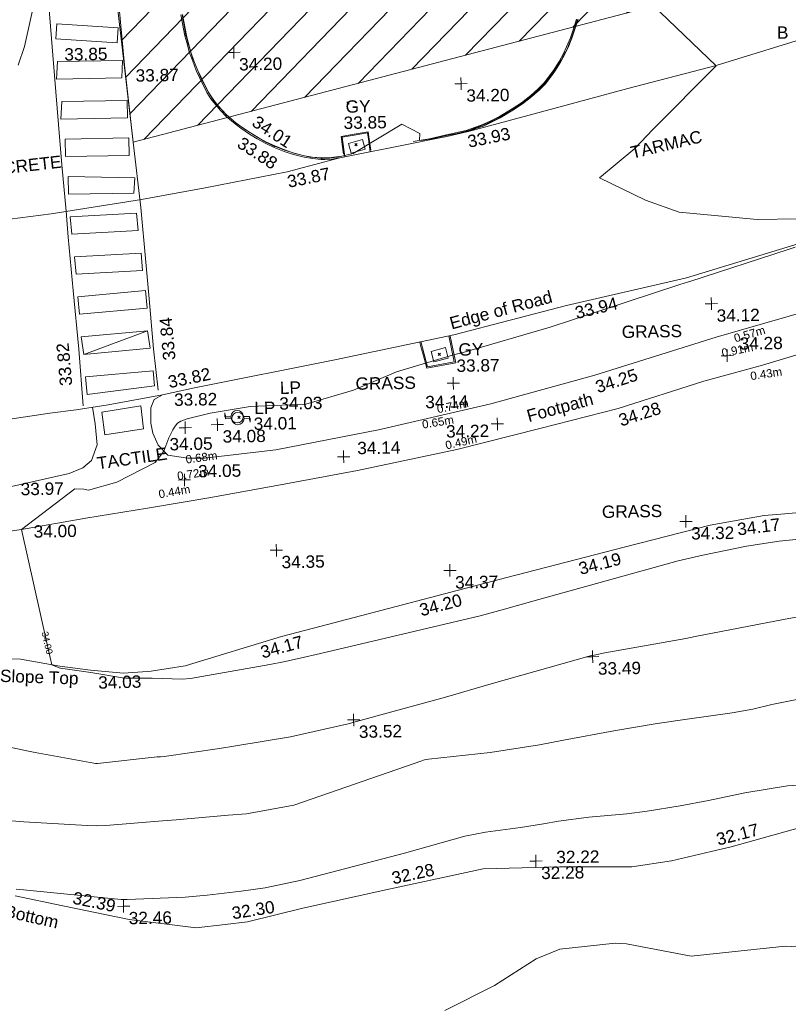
# Model space of a CAD drawing. Header units: millimetres. Extents: x -290717 to 520720, y -103372 to 287762.
# Tile 343 of 375: x 280886 to 304249, y 182816 to 212750. Entities that reach past the tile are written whole.
import ezdxf

# ---------------------------------------------------------------- set-up
doc = ezdxf.new("R2010")
doc.units = ezdxf.units.MM
for name, pattern in [('IMPORT-HIDDEN2 _3_', [4762.5, 3175, -1587.5]), ('IMPORT-UG_ELEC_LV_QLB2 _2_', [2700, 1500, -300.0000000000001, 0, -250, 150, -300.0000000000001, 0, -200]), ('IMPORT-UG_ELEC_QLB2 _2_', [2500, 1500, -300.0000000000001, 0, -50, 150, -300.0000000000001, 0, -200]), ('IMPORT-UG_ELEC_STREET LIGHTING_QLB2 _2_', [2700, 1500, -300.0000000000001, 0, -250, 150, -300.0000000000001, 0, -200])]:
    doc.linetypes.add(name, pattern=pattern)
for name, color, linetype, lineweight in [('00_TOPO_DRIVE_WAY', 7, 'Continuous', 9), ('00_TOPO_PEDASTRIAN', 7, 'Continuous', 9), ('00_TOPO_ROAD_EDGE', 7, 'Continuous', 9), ('00_TOPO_SURFACE', 7, 'Continuous', 9), ('00_TOPO_SURVEY_TEXT', 7, 'Continuous', 9), ('GEN-TEXT', 7, 'Continuous', 9)]:
    doc.layers.add(name, color=color, linetype=linetype, lineweight=lineweight)
for name, color, linetype, lineweight, true_color in [('00_TOPO_FOOTPATH', 7, 'Continuous', 9, 0xa50000), ('00_TOPO_FURN_BOLLARD', 7, 'Continuous', 9, 0x666666), ('00_TOPO_FURN_LAMP_POST', 7, 'Continuous', 9, 0x666666), ('00_TOPO_KERB_BOTTOM', 1, 'Continuous', 9, 0xff0000), ('00_TOPO_KERB_TOP', 7, 'Continuous', 9, 0xa500a5), ('00_TOPO_LEVEL_SPOT', 7, 'Continuous', 9, 0x666666), ('00_TOPO_ROAD_MARKING_WHITE_CONTINUOUS', 7, 'Continuous', 9, 0x999999), ('00_TOPO_SERV_GULLY', 7, 'Continuous', 9, 0x5252a5), ('00_UAV_SLOPE_BOTTOM', 30, 'Continuous', 9, 0xff7f00), ('00_UAV_SLOPE_TOP', 40, 'Continuous', 9, 0xffbf00), ('01_DTM_CONTOUR_MJR', 7, 'Continuous', 9, 0x7f3f00), ('01_DTM_CONTOUR_MNR', 7, 'Continuous', 9, 0xa5a552), ('01_DTM_CONTOUR_MNR_LABELS', 7, 'Continuous', 9, 0xa5a552), ('12333-PUM-2D-U-0001-C01 - Rev2_REVIT IMPORT_dwg', 7, 'Continuous', 9, 0x767676), ('PUM-CHAMBER EXTENTS', 6, 'IMPORT-HIDDEN2 _3_', 9, 0xff00ff), ('PUM-ELECTRIC-LV-QLB2', 1, 'IMPORT-UG_ELEC_LV_QLB2 _2_', 9, 0xff0000), ('PUM-ELECTRIC-QLB2', 1, 'IMPORT-UG_ELEC_QLB2 _2_', 9, 0xff0000), ('PUM-UNABLE TO SURVEY', 190, 'Continuous', 9, 0x7f00ff)]:
    doc.layers.add(name, color=color, linetype=linetype, lineweight=lineweight, true_color=true_color)
doc.styles.add('Arial_1', font='arial.ttf', dxfattribs={"height": 250})
doc.styles.add('Swis721 Lt BT_1', font='swissl.ttf', dxfattribs={"height": 200})
doc.styles.add('Swis721 Lt BT_2', font='swissl.ttf', dxfattribs={"height": 375})

# ---------------------------------------------------------------- blocks, each defined once
blk = doc.blocks.new('12333-PUM-2D-U-0001-C01 - Rev2_REVIT IMPORT_dwg_MSL_Lamp_Post_SYM-2077199-Site Location Plan Existing')
at = {"layer": '00_TOPO_FURN_LAMP_POST', "color": 254, "true_color": 0xcccccc, "flags": 128}
for points in [[(-500.1060478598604, 0), (-1000.212095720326, 0), (-1000.212095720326, 316.7338303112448)], [(500.1060478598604, 0), (1000.21209571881, 0), (1000.21209571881, -316.7338303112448)]]:
    blk.add_lwpolyline(points, dxfattribs=at)
at = {"layer": '00_TOPO_FURN_LAMP_POST', "color": 254, "true_color": 0xcccccc}
blk.add_circle((0, 0), 500.1060478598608, dxfattribs=at)
blk = doc.blocks.new('12333-PUM-2D-U-0001-C01 - Rev2_REVIT IMPORT_dwg_MM-2077200-Site Location Plan Existing')
at = {"layer": '00_TOPO_LEVEL_SPOT', "color": 254, "true_color": 0xcccccc, "flags": 128}
for points in [[(0, -500.0000000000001), (0, 0), (-500.0000000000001, 0)], [(500.0000000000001, 0), (0, 0), (0, 500.0000000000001)]]:
    blk.add_lwpolyline(points, dxfattribs=at)
blk = doc.blocks.new('12333-PUM-2D-U-0001-C01 - Rev2_REVIT IMPORT_dwg_MGS62954_T2_Galway_ITM_3d_Rev1-2077680-Site Location Plan Existing')
at = {"layer": '00_TOPO_DRIVE_WAY', "color": 254, "true_color": 0xcccccc, "flags": 128}
blk.add_lwpolyline([(534186444.445821, 725761858.4987576), (534186652.1511036, 725762418.2491615), (534186888.5262551, 725763418.2892377), (534187116.6600798, 725764447.4201819), (534187125.9503548, 725766131.565474), (534186876.5301303, 725767650.666956), (534186545.4167679, 725769565.8924016), (534186082.1845883, 725772251.5999451), (534185653.1840692, 725774549.9895473), (534185282.300045, 725776699.5052701)], dxfattribs=at)
at = {"layer": '00_TOPO_FOOTPATH', "color": 254, "true_color": 0xcccccc, "flags": 128}
for points in [[(534191896.1515672, 725749811.9889091), (534194074.9747761, 725750026.4871801), (534197202.2344206, 725750581.253178), (534200628.2378455, 725751311.5446146), (534203810.4103373, 725752128.3215199), (534207517.1820638, 725753213.9290056), (534210484.861872, 725754022.507218), (534212918.1735869, 725754673.6225027), (534214367.6942673, 725755049.6684421), (534215455.3351866, 725755286.6900185), (534215785.0618739, 725755305.9119372), (534217862.2979997, 725755398.2484726), (534220366.8012146, 725755511.291143), (534221141.0096091, 725755543.8833808), (534221827.568573, 725755642.4118743), (534222934.2514715, 725755788.4391003), (534223420.8939417, 725755890.2682548)], [(534192014.5880041, 725748606.8689841), (534194197.0285428, 725748963.0704368), (534196544.3091039, 725749351.5456079), (534199578.3053129, 725749946.2479234), (534202111.6779373, 725750540.4933223), (534204497.2520336, 725751104.0831974), (534207120.1071029, 725751886.0465608), (534208910.7236212, 725752339.7435774), (534210030.8431095, 725752655.7515596)], [(534190657.3303712, 725751762.2158121), (534190399.7991828, 725751622.3220372), (534190294.0729005, 725751371.4393592), (534190282.7396736, 725750907.5023046), (534190344.1784385, 725750602.1795998), (534190494.0184951, 725750235.9187543), (534190787.4187083, 725749923.6105062), (534191394.8364246, 725749817.1738393), (534191896.1515672, 725749811.9889091)], [(534164144.4365802, 725746527.8474932), (534167040.4697545, 725746894.4014823), (534169792.4260164, 725747165.1564602), (534171494.174925, 725747343.7266229), (534174354.4436921, 725747548.8127059), (534176938.7963504, 725747907.5918044), (534179324.1509318, 725748261.9006261), (534181804.4618084, 725748622.6606802), (534183834.8745673, 725748772.0957778), (534185923.8216345, 725749037.6550983), (534187773.712594, 725749418.4433537), (534188193.9032713, 725749584.0419359), (534188461.3914718, 725749804.5409691), (534188642.4989618, 725750277.5373322), (534188597.5005344, 725750914.876476), (534188519.8629113, 725751420.9804193)], [(534164509.0205477, 725745150.8724793), (534166671.9091029, 725745383.0732875), (534168780.3544366, 725745617.5617392), (534171054.0315127, 725745987.7246356), (534173659.720612, 725746206.3868858), (534175903.8263548, 725746497.6587784), (534178273.1584441, 725746767.0427845), (534180787.5553364, 725747034.3695933), (534183514.3403733, 725747380.7397369), (534186295.4126486, 725747743.9368986), (534188261.2540423, 725748055.3398908), (534190135.9093207, 725748318.0722835), (534191285.0937479, 725748494.1710007), (534192014.5880041, 725748606.8689841)]]:
    blk.add_lwpolyline(points, dxfattribs=at)
at = {"layer": '00_TOPO_KERB_BOTTOM', "color": 254, "true_color": 0xcccccc, "flags": 128}
for points in [[(534198423.838057, 725759280.5467938), (534198913.0838558, 725759364.6699824), (534199432.8480664, 725759461.8785756), (534200042.4643366, 725759589.0611011), (534200323.3103663, 725759684.6185296), (534200556.600749, 725759759.8108858), (534200784.8641978, 725759860.9159902), (534201067.7304179, 725760001.0711366), (534201455.5915152, 725760223.1447378), (534201754.1421902, 725760409.6231666), (534202036.2217413, 725760629.8820759), (534202272.5185996, 725760831.2479683), (534202459.9459739, 725761011.7523863), (534202644.6138973, 725761248.1189296), (534202750.1285449, 725761388.584025), (534202931.0895278, 725761659.8431016), (534203066.018254, 725761899.1372107), (534203166.2595064, 725762102.7180538), (534203286.203872, 725762378.8078691), (534203376.9275437, 725762620.5383567), (534203484.943598, 725762949.5517277)], [(534191420.8975773, 725763300.2325867), (534191529.2590874, 725762663.36013), (534191581.4072309, 725762455.4275994), (534191657.9370446, 725762145.2006501), (534191750.9375534, 725761884.332794), (534191855.7838302, 725761604.8032547), (534191961.5182404, 725761364.8747144), (534192167.7401801, 725760928.0232297), (534192285.5652242, 725760733.7928197), (534192419.4536679, 725760555.6158813), (534192571.772488, 725760373.0800824), (534192742.6622174, 725760189.7827166), (534193004.7615893, 725759955.480953), (534193181.1134713, 725759821.3157871), (534193443.075635, 725759638.9503223), (534193674.8372585, 725759492.9593816), (534193929.5513638, 725759340.5042956), (534194180.9092076, 725759222.1557338), (534194484.4197722, 725759094.6372876), (534194763.65754, 725758993.5229328), (534195086.1406022, 725758907.7049935), (534195337.3357547, 725758860.8488493), (534195604.3102188, 725758828.4802396), (534195716.9793232, 725758829.2504544), (534195927.3487021, 725758837.704138), (534196164.9845306, 725758864.7856234), (534196166.6297413, 725758866.2996489)], [(534196324.8945643, 725758895.3447089), (534196277.1997581, 725759276.4064497), (534196249.6391175, 725759496.6045521), (534196624.0145626, 725759553.8801892), (534197027.9257643, 725759615.674497), (534197054.4357681, 725759418.2508036), (534197102.20073, 725759037.9974086)], [(534198538.2989627, 725753238.7685391), (534198730, 725752470), (534199540.0000001, 725752610), (534199391.0948672, 725753404.3561585)]]:
    blk.add_lwpolyline(points, dxfattribs=at)
at = {"layer": '00_TOPO_KERB_TOP', "color": 254, "true_color": 0xcccccc, "flags": 128}
for points in [[(534198412.9444401, 725759325.1252425), (534198711.4020142, 725759371.3104854), (534198907.6378734, 725759401.6405689), (534199422.7507908, 725759512.9019442), (534200030.3611856, 725759633.3403934), (534200308.9023491, 725759728.1135948), (534200540.2500575, 725759802.6798033), (534200765.4065302, 725759902.4087296), (534201046.1571506, 725760041.5156342), (534201432.0636374, 725760262.4701045), (534201727.8348338, 725760447.2124366), (534202007.2504173, 725760665.3912143), (534202241.7397797, 725760865.2168068), (534202425.8327379, 725761042.5099713), (534202608.2413307, 725761275.9846741), (534202712.7251055, 725761415.0774326), (534202892.0221109, 725761683.84222), (534203025.4788405, 725761920.5257647), (534203124.6715952, 725762121.9772044), (534203243.716641, 725762395.9969519), (534203333.694595, 725762635.7404968), (534203440.9661231, 725762962.486065)], [(534191466.0279318, 725763308.1432059), (534191574.1310087, 725762672.7896382), (534191621.6828517, 725762465.2404635), (534191701.8688802, 725762158.4138387), (534191789.7813705, 725761898.8252097), (534191898.2306423, 725761622.1007631), (534192003.2054241, 725761383.8959426), (534192208.1532148, 725760949.7435588), (534192323.5597795, 725760759.4999268), (534192450.1174563, 725760579.541265), (534192602.514162, 725760400.3324355), (534192772.4714975, 725760220.0691453), (534193033.9460509, 725759990.848004), (534193208.0851241, 725759858.366301), (534193468.3880178, 725759677.15594), (534193698.8159063, 725759532.0051439), (534193951.1286243, 725759380.9873703), (534194199.5499949, 725759264.0214087), (534194501.1039069, 725759137.3250401), (534194777.3749619, 725759037.284957), (534195096.2472662, 725758952.4278985), (534195344.3009788, 725758906.1577362), (534195606.9215509, 725758874.3170025), (534195715.9025692, 725758875.0620052), (534195923.830166, 725758883.4175661), (534196144.9522049, 725758908.6171046), (534196149.8177065, 725758912.0894824)], [(534196289.9602055, 725758978.6495681), (534196253.0700895, 725759273.3863096), (534196222.5706456, 725759517.0642354), (534196620.3369551, 725759577.9184371), (534197048.7311481, 725759643.4583936), (534197078.5511796, 725759421.3844621), (534197120.9760821, 725759083.6428925)], [(534198505.1478211, 725753211.4235579), (534198544.7857411, 725753052.4657019), (534198577.1241179, 725752922.7808181), (534198701.0902728, 725752425.6458989), (534199585.3657075, 725752578.4836282), (534199478.5709784, 725753148.1956929), (534199460.8508309, 725753242.7264054), (534199432.7988274, 725753392.3739117)]]:
    blk.add_lwpolyline(points, dxfattribs=at)
at = {"layer": '00_TOPO_PEDASTRIAN', "color": 254, "true_color": 0xcccccc}
for p, q in [((534187603.2, 725762632.8000001), (534187641.3000001, 725763090)), ((534189508.2000001, 725762937.6), (534187641.3000001, 725763090)), ((534189470.1000001, 725762480.4), (534189508.2000001, 725762937.6)), ((534187603.2, 725762632.8000001), (534189470.1000001, 725762480.4)), ((534187603.2, 725761413.6), (534187641.3000001, 725761947)), ((534187641.3000001, 725761947), (534189622.5000001, 725761947)), ((534189584.4, 725761413.6), (534189622.5000001, 725761947)), ((534189584.4, 725761413.6), (534187603.2, 725761413.6)), ((534187717.5000001, 725760194.4000002), (534187755.6, 725760727.8000002)), ((534189736.8, 725760727.8000001), (534187755.6, 725760727.8000002)), ((534189736.8, 725760194.4), (534189736.8, 725760727.8000001)), ((534187717.5000001, 725760194.4000002), (534189736.8, 725760194.4)), ((534187831.8000001, 725759051.4), (534187831.8000001, 725759584.8000001)), ((534189774.9000001, 725759584.8000001), (534187831.8000001, 725759584.8000001)), ((534189774.9000001, 725759051.4), (534189774.9000001, 725759584.8000001)), ((534187831.8000001, 725759051.4), (534189774.9000001, 725759051.4)), ((534187908, 725757908.4000002), (534187908, 725758441.8000002)), ((534189927.3000001, 725758365.6), (534187908, 725758441.8000002)), ((534189889.2000001, 725757908.4), (534189927.3000001, 725758365.6)), ((534187908, 725757908.4000002), (534189889.2000001, 725757908.4)), ((534189965.4000001, 725757298.8000001), (534187946.1, 725757222.6)), ((534187984.2, 725756689.2), (534187946.1, 725757222.6)), ((534190003.5000001, 725756765.4000002), (534189965.4000001, 725757298.8000001)), ((534187984.2, 725756689.2), (534190003.5000001, 725756765.4000002)), ((534188060.4000002, 725756003.4000002), (534190079.7000001, 725756079.6)), ((534188060.4000002, 725756003.4000002), (534188098.5000001, 725755470.0000001)), ((534190079.7000001, 725756079.6), (534190117.8, 725755546.2)), ((534188098.5000001, 725755470.0000001), (534190117.8, 725755546.2)), ((534190194.0000001, 725754936.6000001), (534188136.6000001, 725754784.2)), ((534188174.7000001, 725754250.8000001), (534188136.6000001, 725754784.2)), ((534190232.1000001, 725754403.2000002), (534190194.0000001, 725754936.6000001)), ((534188174.7000001, 725754250.8000001), (534190232.1000001, 725754403.2000002)), ((534190232.1000001, 725753717.4000002), (534188212.8000001, 725753565)), ((534188289.0000001, 725753031.6000001), (534190232.1000001, 725753717.4000002)), ((534190308.3000001, 725753184.0000001), (534190232.1000001, 725753717.4000002)), ((534188289.0000001, 725753031.6000001), (534188212.8000001, 725753565)), ((534188289.0000001, 725753031.6000001), (534190308.3000001, 725753184.0000001)), ((534188327.1000001, 725752345.8000001), (534190384.5000001, 725752498.2000002)), ((534190384.5000001, 725752498.2000002), (534190422.6000001, 725752041)), ((534188327.1000001, 725752345.8000001), (534188365.2000001, 725751812.4)), ((534188365.2000001, 725751812.4), (534190422.6000001, 725752041))]:
    blk.add_line(p, q, dxfattribs=at)
at = {"layer": '00_TOPO_ROAD_EDGE', "color": 254, "true_color": 0xcccccc}
blk.add_line((534196167.8506833, 725758866.5237185), (534198423.838057, 725759280.5467938), dxfattribs=at)
at = {"layer": '00_TOPO_ROAD_EDGE', "color": 254, "true_color": 0xcccccc, "flags": 128}
for points in [[(534200058.4682869, 725759594.5064205), (534202216.6127177, 725760136.5082903), (534204964.763164, 725760820.2352514), (534207658.8254179, 725761472.4972965), (534210764.2913721, 725762369.759192), (534213351.8484424, 725763159.9078046), (534216117.1971327, 725764009.0329679), (534220518.1443942, 725765387.7118095), (534224935.8367488, 725766682.093209), (534229230.6976331, 725768088.2463964), (534234078.1372417, 725769642.6634223), (534235365.1347851, 725770190.3264658), (534236055.3870871, 725770596.3194005)], [(534191631.6817496, 725751954.5120863), (534195911.003292, 725752728.6258034), (534199541.0656969, 725753433.4760364), (534202986.8699144, 725754255.2670306), (534206644.5823807, 725755038.2329633), (534209950.9786226, 725755979.5627897), (534213404.9236439, 725756971.2210383), (534216031.9128385, 725757727.3955913), (534218250.7961537, 725758417.9110725), (534219811.3114724, 725758830.9584845), (534220490.0370484, 725759005.6215549), (534220889.0003503, 725759105.0407083), (534221059.9675788, 725759028.5155308), (534221202.8667423, 725758944.4227592)], [(534196167.8506833, 725758866.5237185), (534194559.817107, 725758473.5016768), (534192068.1872811, 725758033.1245173), (534190123.1336049, 725757712.2622349), (534187364.3388507, 725757316.7042838), (534186108.0202268, 725757182.3259596), (534184443.3544666, 725756988.274653), (534182377.0106223, 725756745.2689824), (534180300.3218277, 725756540.0192256), (534178037.29078, 725756314.46864), (534175977.538245, 725756069.4070386), (534173443.0209219, 725755817.3253205), (534170998.9004253, 725755542.7408775), (534167124.5077069, 725755106.6366783), (534163763.0353362, 725754759.4191539)], [(534191631.6817496, 725751954.5120863), (534190657.3303712, 725751762.2158121), (534189000.9420345, 725751488.3154107), (534188028.3290823, 725751352.1821187), (534187222.4968377, 725751259.6892248), (534185183.8478884, 725750989.7294879), (534183270.6103867, 725750744.8963546), (534181197.0688091, 725750490.5890181), (534179132.8412912, 725750203.8919425), (534176673.58426, 725749955.4347183), (534174731.5919347, 725749765.8630984), (534172565.3185763, 725749522.2702255), (534170743.5765272, 725749392.7139583), (534168814.8992923, 725749153.2945291), (534166553.1981379, 725748928.0910165), (534164240.7172967, 725748666.6289008)]]:
    blk.add_lwpolyline(points, dxfattribs=at)
at = {"layer": '00_TOPO_ROAD_MARKING_WHITE_CONTINUOUS', "color": 254, "true_color": 0xcccccc, "flags": 128}
for points in [[(534187920.0000001, 725782980), (534188270, 725778630), (534188490.0000001, 725775770), (534188950.0000001, 725770770.0000001), (534189260, 725767430.0000002), (534189510, 725763990.0000001), (534189680.0000002, 725761800.0000001), (534189900.0000001, 725759450.0000001), (534190100, 725757460.0000001), (534190220, 725755800.0000001), (534190300.0000001, 725754680.0000002), (534190410.0000001, 725753160.0000001), (534190530.0000001, 725751900.0000001)], [(534188240.0000001, 725751470), (534188140.0000001, 725753190.0000001), (534188000.0000001, 725754980), (534187870, 725756600.0000001), (534187829.671832, 725757392.0293423), (534187720, 725758800.0000001), (534187640, 725760030.0000001), (534187510, 725762020), (534187360, 725764410.0000001), (534187230, 725766060.0000001), (534187070.0000001, 725768310.0000001), (534186820.0000001, 725771160), (534186610, 725773610), (534186360.0000001, 725776850), (534185990, 725782670)]]:
    blk.add_lwpolyline(points, dxfattribs=at)
at = {"layer": '00_TOPO_SERV_GULLY', "color": 254, "true_color": 0xcccccc, "flags": 128}
for points in [[(534196441.3461007, 725759302.4041522), (534196872.820094, 725759414.0501345), (534196949.6141648, 725759117.267002), (534196518.1401715, 725759005.6210196)], [(534198924.5186073, 725752617.0251008), (534199363.4318075, 725752723.088784), (534199286.106133, 725753043.0782297), (534198847.192933, 725752937.0145463)]]:
    blk.add_lwpolyline(points, close=True, dxfattribs=at)
at = {"layer": '00_TOPO_SURFACE', "color": 254, "true_color": 0xcccccc, "flags": 128}
blk.add_lwpolyline([(534190059.0311949, 725750739.0633723), (534188887.516905, 725750578.7318873), (534188807.8234276, 725751259.7940089), (534189997.3098273, 725751432.1039449)], close=True, dxfattribs=at)
at = {"layer": '00_UAV_SLOPE_BOTTOM', "color": 254, "true_color": 0xcccccc, "flags": 128}
blk.add_lwpolyline([(534185918.349, 725736609.4460001), (534187361.9486762, 725736283.4313271), (534189363.3489999, 725735831.4460001), (534191394.349, 725735539.446), (534192285.2054488, 725735625.0725589), (534192965.349, 725735690.4460001), (534194647.349, 725736084.446), (534197186.6392066, 725736589.9976923), (534200152.3489999, 725737180.446), (534202127.8545752, 725737195.674737), (534202487.349, 725737198.4460001), (534204673.3490001, 725737166.4460001), (534205874.3490001, 725737324.446), (534207088.6453442, 725737587.8436145), (534207695.349, 725737719.446), (534211929.5248641, 725738822.3374951)], dxfattribs=at)
at = {"layer": '00_UAV_SLOPE_TOP', "color": 254, "true_color": 0xcccccc, "flags": 128}
blk.add_lwpolyline([(534212943.349, 725748069.446), (534209512.2645454, 725747816.0424213), (534208881.349, 725747769.446), (534207231.3489999, 725747507.446), (534204608.5403197, 725746880.813328), (534201028.349, 725746025.4460001), (534199746.9770346, 725745712.7346547), (534194889.6191815, 725744527.3248359), (534194144.349, 725744345.446), (534191200.3490001, 725743511.4460001), (534190170.349, 725743364.4460001), (534190040.4981395, 725743356.9161869), (534189325.3490001, 725743315.4460001), (534188327.349, 725743429.4460001), (534187388.3489999, 725743564.4460001), (534186196.349, 725743797.446), (534185082.7293757, 725743837.5255471), (534182056.349, 725743946.4460001), (534180090.3072615, 725744066.7291853), (534176041.349, 725744314.4460001), (534175099.1234444, 725744286.081926), (534171490.349, 725744177.4460001), (534170108.3639163, 725744042.2541925), (534165193.349, 725743561.4460001)], dxfattribs=at)
at = {"layer": '01_DTM_CONTOUR_MJR', "color": 254, "true_color": 0xcccccc, "flags": 128}
blk.add_lwpolyline([(534214222.5396766, 725739790.9547341), (534209447.1900756, 725739542.9016454), (534208140.4512098, 725739349.0661184), (534207031.9205956, 725739140.3262931), (534206172.6397085, 725738995.3269573), (534205161.3303359, 725738845.6083047), (534204551.019091, 725738781.1998118), (534203388.6678643, 725738691.6033624), (534202464.1441265, 725738587.5985421), (534202009.2727642, 725738517.3081727), (534201310.5654969, 725738413.899658), (534200246.5119973, 725738296.7816832), (534199616.0572899, 725738185.7990587), (534197766.981818, 725737696.5983473), (534194570.3740056, 725736926.931033), (534193520.7810525, 725736719.8851187), (534192784.2906355, 725736628.8640094), (534191747.1829037, 725736529.1218873), (534191075.7629418, 725736482.7111745), (534189310.5474603, 725736435.929645), (534189128.0882787, 725736443.5942242), (534186171.8223765, 725736791.5930285), (534185947.5066558, 725736815.490899)], dxfattribs=at)
at = {"layer": '01_DTM_CONTOUR_MNR', "color": 254, "true_color": 0xcccccc, "flags": 128}
for points in [[(534210134.3861412, 725744724.0675257), (534209410.350709, 725744603.5083972), (534206719.8244224, 725744130.1755779), (534206430.0000002, 725744079.5923263), (534203960.0152568, 725743680.744003), (534203637.9085675, 725743621.857076), (534203553.1442593, 725743605.4160634), (534200493.3528572, 725742801.1730245), (534199095.8270678, 725742420.0000001), (534198430.0000002, 725742245.3635007), (534196379.2021042, 725741723.3108124), (534196126.5577934, 725741660.4938704), (534194365.2530974, 725741297.4321629), (534192704.1039985, 725741049.9583125), (534192205.7804469, 725740983.2832676), (534190514.9874774, 725740761.0536429), (534190400.2592607, 725740756.2991297), (534190303.0497748, 725740754.6869581), (534188481.3924798, 725740585.5979904), (534188424.4806288, 725740586.1330742), (534188371.4400805, 725740596.8059111), (534186593.4523255, 725740954.6253148), (534186390.5089657, 725741000.3465048), (534184909.7425093, 725741336.118464)], [(534211755.6760102, 725747184.747725), (534209323.8698235, 725746988.1375587), (534208324.3000718, 725746847.0298837), (534206995.3819685, 725746603.7878531), (534206243.5230254, 725746442.2199779), (534201798.4092641, 725745291.6067232), (534200865.4110645, 725745039.7232382), (534200198.3913441, 725744875.343366), (534195324.1133473, 725743817.2870024), (534194702.7416741, 725743677.3273944), (534194197.1541107, 725743575.4632597), (534193771.9049714, 725743504.027215), (534191352.6228006, 725743126.5817449), (534191100.2211626, 725743109.5888214), (534190188.3447341, 725743152.563392), (534189387.6150943, 725743168.1056604), (534189286.894398, 725743181.1041714), (534188332.5515717, 725743353.1976941), (534187408.837661, 725743503.1247548), (534187375.1550089, 725743511.444508), (534187150.0000001, 725743610.0000001), (534187012.4704612, 725744278.2317594), (534186300.0000001, 725747740), (534187939.307967, 725748950.0840101), (534188220.0002941, 725748928.5650449), (534188356.6117325, 725748900.5220723), (534189218.6658988, 725749131.6514702), (534190393.3008261, 725749709.5359602), (534190670.0000001, 725750050.0000001), (534190826.6489363, 725750444.3939971), (534190954.5078577, 725750693.1072512), (534191027.1318596, 725750796.1513358), (534191102.594203, 725750885.5688409), (534191197.0630261, 725750950.3975283), (534191397.8664193, 725751021.4656771), (534192092.5708801, 725751181.3160381), (534193319.98991, 725751355.8557577), (534195004.4711801, 725751401.2348837), (534196466.5325347, 725751802.4457756), (534197776.9901699, 725752329.5592116), (534199523.4977894, 725752823.5437603), (534199816.8603415, 725752891.519336), (534202472.4903691, 725753613.1129615), (534203157.3125392, 725753825.3954775), (534206440.1981946, 725754834.5500871), (534206699.831575, 725754915.5775208), (534206743.9857712, 725754929.0818441), (534209750.1809955, 725755844.1855205), (534209967.3067954, 725755915.9975115)], [(534210052.037119, 725756775.8895273), (534208820.7402562, 725756774.2046549), (534206451.7207201, 725757036.901454), (534205443.8779697, 725757423.4330454), (534204050.0000001, 725758120.0000001), (534205143.8935391, 725758996.1785668), (534205702.4265231, 725759566.1240944), (534207660.0000001, 725761470.0000001), (534205747.9621999, 725763361.895439)], [(534203468.8391609, 725762952.7902098), (534203448.5746607, 725762885.0542988), (534203364.3406594, 725762626.2637366), (534203343.2608696, 725762562.2670808), (534203274.5238096, 725762386.1904762), (534203184.5418912, 725762162.3223909), (534203157.3410054, 725762105.063598), (534203082.9428573, 725761956.9485713), (534203055.4332553, 725761907.2833725), (534202952.5033739, 725761718.5087721), (534202918.4149186, 725761665.7925408), (534202789.493671, 725761471.8083183), (534202738.4033614, 725761398.697479), (534202706.6666668, 725761355.952381), (534202632.9670331, 725761257.0329672), (534202578.75, 725761188.7500001), (534202445.9660108, 725761024.0339894), (534202394.8461539, 725760968.5384616), (534202257.7509654, 725760846.3320465), (534202176.6666666, 725760772.5641026), (534202027.1448798, 725760647.1401606), (534201902.8846154, 725760550.3846155), (534201739.2082616, 725760431.5834769), (534201610.2146986, 725760344.4756399), (534201444.5597167, 725760240.5870446), (534201228.2239383, 725760114.2728444), (534201060.0467777, 725760019.9064449), (534200925.7692308, 725759951.9230771), (534200775.3647217, 725759878.5411141), (534200670.4977376, 725759832.6244344), (534200548.9473684, 725759782.1052634), (534200437.2131149, 725759743.9344263), (534200315.1691729, 725759704.1541353), (534200171.1333335, 725759654.3333336), (534200033.6416669, 725759615.4333334), (534199747.8443114, 725759550.0558885), (534199424.6858571, 725759486.570715), (534199066.5080715, 725759418.0586238), (534198910.0000001, 725759388.3333333), (534198762.2222224, 725759367.388889), (534198663.4384165, 725759355.5498534), (534198600, 725759360), (534198612.2502285, 725759564.8274465), (534198071.4041948, 725759858.4146659), (534196581.0315429, 725758991.6005498), (534196143.9882416, 725758904.6823448), (534196089.6428573, 725758893.214286), (534195921.7543861, 725758872.9824561), (534195873.3333334, 725758868.3333334), (534195720, 725758866.5178572), (534195632.7857143, 725758861.7142857), (534195608.0194806, 725758862.0779221), (534195554.0714286, 725758867.9285715), (534195340, 725758900.7967035), (534195285.0000001, 725758910.0000001), (534195099.2857144, 725758947.1428573), (534194791.923077, 725759035.0000001), (534194538.1413212, 725759117.9953916), (534194497.5313059, 725759133.828265), (534194245.6763926, 725759232.2679046), (534194196.5714286, 725759253.1428571), (534193989.6140553, 725759352.4423964), (534193948.277311, 725759376.5546219), (534193708.8461539, 725759522.6923081), (534193498.9353958, 725759652.511374), (534193465.578662, 725759674.1048826), (534193245.352622, 725759826.1844485), (534193205.9503632, 725759854.6004845), (534193040.7142858, 725759977.857143), (534192786.4285715, 725760201.4285717), (534192765.3571429, 725760215.3571429), (534192597.4117647, 725760397.4117647), (534192446.9285715, 725760577.952381), (534192316.3870968, 725760756.3870969), (534192309.2857143, 725760772.1428573), (534192207.0889895, 725760948.5444949), (534192200.3846154, 725760965.7692308), (534191992.0000001, 725761376), (534191971.5172414, 725761424.7586206), (534191895.0375941, 725761617.5187969), (534191872.7898967, 725761667.1641792), (534191781.8571429, 725761895.9285715), (534191761.1156764, 725761955.5467762), (534191696.6121961, 725762159.153049), (534191628.9826842, 725762398.1385283), (534191611.1292963, 725762467.7823241), (534191572.3303168, 725762621.0633484), (534191561.7701577, 725762667.9425396), (534191538.1468534, 725762803.7832167), (534191457.6269957, 725763307.5253992)], [(534210489.6966504, 725742290.4339017), (534209009.2781437, 725742019.353883), (534208430.0000002, 725741895.811966), (534207797.5, 725741787.5), (534206430.0000002, 725741625.2140638), (534205518.4329044, 725741508.4329047), (534204192.291819, 725741311.4056787), (534202662.9981226, 725741052.7104188), (534201927.4410775, 725740922.5589228), (534200430.0000002, 725740711.2098706), (534198552.5296444, 725740542.5296443), (534198430.0000002, 725740522.8779843), (534198317.851621, 725740491.2718673), (534198105.55773, 725740420), (534194430.0000002, 725739212.8123932), (534192991.1401979, 725738981.1401979), (534192430.0000002, 725738949.767442), (534190847.0670328, 725738837.0670329), (534190430.0000002, 725738808.6792454), (534188708.2978724, 725738698.2978724), (534188430.0000002, 725738694.457216), (534188142.2715593, 725738707.7284408), (534186219.8190249, 725738849.8244787), (534184993.8785435, 725738978.1360735)], [(534209874.7734751, 725734633.8779156), (534209292.7313625, 725734665.9535471), (534206430.0000002, 725734420.0000001), (534204465.2542609, 725734823.9550729), (534204127.8385252, 725734852.9942786), (534202436.1058095, 725734702.9025071), (534201714.8888889, 725734420.0000001), (534200430.0000002, 725733625.1282054), (534198906.8907564, 725732896.8907564)]]:
    blk.add_lwpolyline(points, dxfattribs=at)
at = {"xscale": 0.375, "yscale": 0.375, "zscale": 0.375}
for name, p in [('12333-PUM-2D-U-0001-C01 - Rev2_REVIT IMPORT_dwg_MM-2077200-Site Location Plan Existing', (534193006.9222918, 725762129.5265018)), ('12333-PUM-2D-U-0001-C01 - Rev2_REVIT IMPORT_dwg_MM-2077200-Site Location Plan Existing', (534199896.8844969, 725761058.7776778)), ('12333-PUM-2D-U-0001-C01 - Rev2_REVIT IMPORT_dwg_MM-2077200-Site Location Plan Existing', (534207388.0825987, 725754238.4304203)), ('12333-PUM-2D-U-0001-C01 - Rev2_REVIT IMPORT_dwg_MM-2077200-Site Location Plan Existing', (534207840, 725752650)), ('12333-PUM-2D-U-0001-C01 - Rev2_REVIT IMPORT_dwg_MM-2077200-Site Location Plan Existing', (534199500.0969132, 725751959.1943623)), ('12333-PUM-2D-U-0001-C01 - Rev2_REVIT IMPORT_dwg_MSL_Lamp_Post_SYM-2077199-Site Location Plan Existing', (534192914.2821962, 725751055.9717557)), ('12333-PUM-2D-U-0001-C01 - Rev2_REVIT IMPORT_dwg_MSL_Lamp_Post_SYM-2077199-Site Location Plan Existing', (534192934.9010776, 725750999.1729902)), ('12333-PUM-2D-U-0001-C01 - Rev2_REVIT IMPORT_dwg_MM-2077200-Site Location Plan Existing', (534191329.6340765, 725750747.2100538)), ('12333-PUM-2D-U-0001-C01 - Rev2_REVIT IMPORT_dwg_MM-2077200-Site Location Plan Existing', (534192310.0872945, 725750824.7181202)), ('12333-PUM-2D-U-0001-C01 - Rev2_REVIT IMPORT_dwg_MM-2077200-Site Location Plan Existing', (534200820.0000001, 725750700)), ('12333-PUM-2D-U-0001-C01 - Rev2_REVIT IMPORT_dwg_MM-2077200-Site Location Plan Existing', (534196130.0000001, 725749780.0000001)), ('12333-PUM-2D-U-0001-C01 - Rev2_REVIT IMPORT_dwg_MM-2077200-Site Location Plan Existing', (534191280.0000001, 725749160.0000001)), ('12333-PUM-2D-U-0001-C01 - Rev2_REVIT IMPORT_dwg_MM-2077200-Site Location Plan Existing', (534206496.8628128, 725747631.8148932)), ('12333-PUM-2D-U-0001-C01 - Rev2_REVIT IMPORT_dwg_MM-2077200-Site Location Plan Existing', (534194034.6301266, 725746975.8849517)), ('12333-PUM-2D-U-0001-C01 - Rev2_REVIT IMPORT_dwg_MM-2077200-Site Location Plan Existing', (534199297.4933369, 725746267.5191145)), ('12333-PUM-2D-U-0001-C01 - Rev2_REVIT IMPORT_dwg_MM-2077200-Site Location Plan Existing', (534203591.2023328, 725743571.6315786)), ('12333-PUM-2D-U-0001-C01 - Rev2_REVIT IMPORT_dwg_MM-2077200-Site Location Plan Existing', (534196293.0925259, 725741778.2007577)), ('12333-PUM-2D-U-0001-C01 - Rev2_REVIT IMPORT_dwg_MM-2077200-Site Location Plan Existing', (534201757.3802481, 725737389.758259)), ('12333-PUM-2D-U-0001-C01 - Rev2_REVIT IMPORT_dwg_MM-2077200-Site Location Plan Existing', (534189201.0254455, 725736235.0088181))]:
    blk.add_blockref(name, p, dxfattribs=at)
at = {"layer": '00_TOPO_FOOTPATH', "color": 251, "true_color": 0x666666, "char_height": 375, "attachment_point": 1, "line_spacing_factor": 1.005061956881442, "style": 'Swis721 Lt BT_2'}
for s, insert, width, rotation in [('34.25', (534203781.090106, 725751933.7159469), 1495.902363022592, 16.96554078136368), ('Footpath', (534201681.4939462, 725751096.2283542), 2436.183848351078, 14.270044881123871), ('34.28', (534204468.0510424, 725750909.1073722), 1495.902363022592, 16.96554078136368)]:
    blk.add_mtext(s, dxfattribs=dict(at, insert=insert, width=width, rotation=rotation))
at = {"layer": '00_TOPO_FOOTPATH', "color": 251, "true_color": 0x666666, "char_height": 375, "width": 1495.902363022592, "attachment_point": 1, "line_spacing_factor": 1.005061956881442, "style": 'Swis721 Lt BT_2'}
for s, insert in [('33.82', (534191006.4647205, 725751791.3473248)), ('33.97', (534186296.8875864, 725749154.8419942)), ('34.00', (534186668.4875864, 725747861.0419941))]:
    blk.add_mtext(s, dxfattribs=dict(at, insert=insert))
at = {"layer": '00_TOPO_FURN_BOLLARD', "insert": (534209523.0057467, 725762629.1788555), "char_height": 375, "width": 398.9072968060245, "attachment_point": 1, "line_spacing_factor": 1.005061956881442, "style": 'Swis721 Lt BT_2'}
blk.add_mtext('B', dxfattribs=at)
at = {"layer": '00_TOPO_FURN_LAMP_POST', "char_height": 375, "attachment_point": 1, "line_spacing_factor": 1.005061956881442, "style": 'Swis721 Lt BT_2'}
for s, insert, width in [('LP', (534194226.9432861, 725752098.0589143), 707.5855621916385), ('LP', (534193438.4467788, 725751497.6341547), 707.5855621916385), ('34.03', (534194202.1720941, 725751619.6035346), 1495.902363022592), ('34.01', (534193413.6755869, 725751019.1787751), 1495.902363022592)]:
    blk.add_mtext(s, dxfattribs=dict(at, insert=insert, width=width))
at = {"layer": '00_TOPO_KERB_BOTTOM', "color": 251, "true_color": 0x666666, "insert": (534193234.4022427, 725759581.3969648), "char_height": 375, "width": 1495.902363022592, "attachment_point": 1, "rotation": 325.90269728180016, "line_spacing_factor": 1.005061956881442, "style": 'Swis721 Lt BT_2'}
blk.add_mtext('33.88', dxfattribs=at)
at = {"layer": '00_TOPO_KERB_TOP', "color": 251, "true_color": 0x666666, "insert": (534193695.6354107, 725760220.8249571), "char_height": 375, "width": 1495.902363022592, "attachment_point": 1, "rotation": 325.90269728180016, "line_spacing_factor": 1.005061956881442, "style": 'Swis721 Lt BT_2'}
blk.add_mtext('34.01', dxfattribs=at)
at = {"layer": '00_TOPO_LEVEL_SPOT', "char_height": 375, "width": 1495.902363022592, "attachment_point": 1, "line_spacing_factor": 1.005061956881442, "style": 'Swis721 Lt BT_2'}
for s, insert in [('34.20', (534193159.7269378, 725761952.5039226)), ('34.20', (534200049.7269379, 725760881.8039225)), ('34.12', (534207540.9269378, 725754061.4039226)), ('34.28', (534208223.3762133, 725753198.8880397)), ('34.14', (534198638.4966952, 725751586.3325058)), ('34.08', (534192462.9269378, 725750647.7039226)), ('34.22', (534199255.2155289, 725750684.3091799)), ('34.05', (534190842.4692897, 725750440.8344495)), ('34.14', (534196547.967838, 725750225.1947908)), ('34.05', (534191697.9678381, 725749605.194791)), ('34.32', (534206649.7269378, 725747454.8039225)), ('34.35', (534194187.4269378, 725746798.9039226)), ('34.37', (534199450.3269377, 725746090.5039227)), ('33.49', (534203744.0269378, 725743394.6039225)), ('33.52', (534196445.9269378, 725741601.2039225)), ('32.28', (534201910.2269378, 725737212.8039225)), ('32.46', (534189353.8269377, 725736058.0039226))]:
    blk.add_mtext(s, dxfattribs=dict(at, insert=insert))
at = {"layer": '00_TOPO_ROAD_EDGE', "color": 251, "true_color": 0x666666, "char_height": 375, "attachment_point": 1, "line_spacing_factor": 1.005061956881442, "style": 'Swis721 Lt BT_2'}
for s, insert, width, rotation in [('33.93', (534200033.8709844, 725759474.561119), 1495.902363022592, 10.379434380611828), ('33.87', (534194535.202229, 725758353.2171156), 1495.902363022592, 10.379434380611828), ('Edge of Road', (534199386.9667603, 725753954.0753708), 3746.879252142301, 14.065232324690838), ('33.94', (534203204.6181642, 725754209.7182232), 1495.902363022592, 12.61102080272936), ('33.82', (534190801.5794103, 725752324.5891752), 1495.902363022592, 10.672367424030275)]:
    blk.add_mtext(s, dxfattribs=dict(at, insert=insert, width=width, rotation=rotation))
at = {"layer": '00_TOPO_ROAD_MARKING_WHITE_CONTINUOUS', "color": 251, "true_color": 0x666666, "char_height": 375, "width": 1495.902363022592, "attachment_point": 1, "line_spacing_factor": 1.005061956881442, "style": 'Swis721 Lt BT_2'}
for s, insert in [('33.85', (534187853.94366, 725762344.6801434)), ('33.87', (534190009.6067286, 725761666.3150904))]:
    blk.add_mtext(s, dxfattribs=dict(at, insert=insert))
for s, insert, rotation in [('33.84', (534190698.56867, 725752791.6128199), 94.21625614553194), ('33.82', (534187547.6689544, 725752069.1286954), 94.07381544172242)]:
    blk.add_mtext(s, dxfattribs=dict(at, insert=insert, rotation=rotation))
at = {"layer": '00_TOPO_SERV_GULLY', "color": 251, "true_color": 0x666666, "char_height": 375, "attachment_point": 1, "line_spacing_factor": 1.005061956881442, "style": 'Swis721 Lt BT_2'}
for s, insert, width in [('GY', (534196374.8174269, 725760610.2447485), 821.5590755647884), ('33.85', (534196304.5108323, 725760118.4268554), 1495.902363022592), ('GY', (534199676.4312611, 725753166.3188815), 821.5590755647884), ('33.87', (534199606.1246665, 725752674.5009885), 1495.902363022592)]:
    blk.add_mtext(s, dxfattribs=dict(at, insert=insert, width=width))
at = {"layer": '00_TOPO_SURVEY_TEXT', "color": 251, "true_color": 0x666666, "char_height": 375, "attachment_point": 1, "line_spacing_factor": 1.005061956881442, "style": 'Swis721 Lt BT_2'}
for s, insert, width, rotation in [('TARMAC', (534204980.2078503, 725759049.2354767), 2450.430537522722, 12.35804566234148), ('CONCRETE', (534184761.8839614, 725758815.0216168), 3286.236302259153, 5.424149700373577), ('TACTILE', (534188605.1569352, 725749894.7613564), 2341.205920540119, 7.245227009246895)]:
    blk.add_mtext(s, dxfattribs=dict(at, insert=insert, width=width, rotation=rotation))
at = {"layer": '00_TOPO_SURVEY_TEXT', "color": 251, "true_color": 0x666666, "char_height": 375, "width": 2018.280965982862, "attachment_point": 1, "line_spacing_factor": 1.005061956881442, "style": 'Swis721 Lt BT_2'}
for insert in [(534204647.3350827, 725753615.5353616), (534196529.9426776, 725752184.0919915), (534203949.1, 725748156.1296079)]:
    blk.add_mtext('GRASS', dxfattribs=dict(at, insert=insert))
at = {"layer": '00_UAV_SLOPE_BOTTOM', "color": 251, "true_color": 0x666666, "char_height": 375, "attachment_point": 1, "line_spacing_factor": 1.005061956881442, "style": 'Swis721 Lt BT_2'}
for s, insert, width, rotation in [('32.17', (534207219.5812451, 725738126.9244567), 1495.902363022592, 13.133338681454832), ('32.22', (534202381.1192634, 725737689.2427287), 1495.902363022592, 359.62165733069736), ('32.28', (534197335.1288036, 725737124.5098104), 1495.902363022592, 11.259885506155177), ('Slope Bottom', (534184198.4978881, 725736697.2438674), 3685.143599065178, 346.36713631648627), ('32.39', (534187714.9000713, 725736711.4239405), 1495.902363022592, 347.2741129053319), ('32.30', (534192464.5377855, 725736150.0413936), 1495.902363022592, 7.9249319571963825)]:
    blk.add_mtext(s, dxfattribs=dict(at, insert=insert, width=width, rotation=rotation))
at = {"layer": '00_UAV_SLOPE_TOP', "color": 251, "true_color": 0x666666, "char_height": 375, "attachment_point": 1, "line_spacing_factor": 1.005061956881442, "style": 'Swis721 Lt BT_2'}
for s, insert, width, rotation in [('34.17', (534208034.5865541, 725747551.5950465), 1495.902363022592, 5.986401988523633), ('34.19', (534203179.6106752, 725746427.4588232), 1495.902363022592, 13.437028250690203), ('34.20', (534198317.2927562, 725745251.7380743), 1495.902363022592, 13.714624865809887), ('34.17', (534193464.9110264, 725744054.3857983), 1495.902363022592, 14.20392210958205), ('Slope Top', (534185579.6286609, 725743496.3706063), 2763.857699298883, 357.01111564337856), ('34.03', (534188548.1971568, 725743234.1065902), 1495.902363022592, 0.5340577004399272)]:
    blk.add_mtext(s, dxfattribs=dict(at, insert=insert, width=width, rotation=rotation))
at = {"layer": '01_DTM_CONTOUR_MNR_LABELS', "color": 251, "true_color": 0x666666, "insert": (534187120.881655, 725744300.2667444), "char_height": 200, "width": 797.8007824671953, "attachment_point": 2, "rotation": 281.62971954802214, "line_spacing_factor": 1.005061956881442, "style": 'Swis721 Lt BT_1'}
blk.add_mtext('34.00', dxfattribs=at)
blk = doc.blocks.new('12333-PUM-2D-U-0001-C01 - Rev2_REVIT IMPORT_dwg-1620468-Site Location Plan Existing')
at = {"layer": 'PUM-CHAMBER EXTENTS', "true_color": 0xfff4d4}
h = blk.add_hatch(dxfattribs=at)
h.set_pattern_fill('FP_14', style=0, pattern_type=2)
h.set_pattern_definition([(45, (-533641079.65, -725615854.3560001), (-618.7184335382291, 618.7184335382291), [])])
h.paths.add_polyline_path([(548820.3501529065, 143595.6438214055), (598554.7265481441, 155705.0015586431), (665880.350152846, 173780.643821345), (683590.8699340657, 180379.6662089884), (684126.292145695, 185226.5029211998), (699646.6566527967, 190872.8378213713), (682988.0270851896, 214267.7933273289), (606098.2658213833, 215609.9091025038), (611594.7356529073, 198837.6438862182), (620808.8827925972, 194892.6093451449), (622809.8820558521, 181730.4029184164), (546425.3200724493, 167969.8622055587), (546575.8377649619, 166438.0438213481), (546752.1501529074, 166438.0438213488), (546742.8316869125, 165904.1892620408), (546628.8411191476, 165898.6287465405), (546695.6373264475, 165218.8438213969), (546866.4501528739, 165218.8438214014), (546857.1396212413, 164685.44382141), (546748.0496345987, 164685.443821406), (546816.1401362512, 163992.4868641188), (546980.7501529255, 163999.6438213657), (547018.8501528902, 163466.243821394), (546868.4915593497, 163459.7064912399), (546935.2364494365, 162780.4438213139), (547056.9501529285, 162780.4438213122), (547056.9501528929, 162323.2438213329), (546980.1612849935, 162323.2438213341), (547055.375663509, 161557.7871773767), (547133.1501528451, 161561.2438213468), (547171.2501528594, 161104.0438213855), (547100.264113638, 161100.9574718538), (547167.3480998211, 160418.2438213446), (547285.5501528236, 160418.2438213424), (547285.5501528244, 159884.8438213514), (547219.7604079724, 159884.8438213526), (547286.664106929, 159203.9649537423), (547399.8501529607, 159199.0438213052), (547361.7501529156, 158665.643821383), (547339.521844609, 158666.0318179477), (547526.6396990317, 156761.7336279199), (547552.250152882, 156760.6438213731), (547555.1797682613, 156471.2813760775), (547638.9409207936, 155618.8442227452), (547666.5501528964, 155617.6438213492), (547669.1799035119, 155311.102130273), (547744.1895742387, 154547.7287972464), (547818.950152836, 154550.8438213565), (547809.6327004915, 154017.0473340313), (547796.3901281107, 154016.4838203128), (547863.8113582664, 153330.3380382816), (547895.1501528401, 153331.6438213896), (547933.2501528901, 152798.2438213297), (547916.1638860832, 152797.5464226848), (547983.733439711, 152109.8911528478), (548047.5501528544, 152112.4438213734), (548085.6501528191, 151579.0438214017), (548036.0897145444, 151577.0614038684), (548096.0084987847, 150967.2680053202), (548123.7501529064, 150969.4438213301), (548161.850152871, 150436.0438213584), (548148.313419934, 150434.9608827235), (548720.0288377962, 144616.6137303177)])
h.paths.add_polyline_path([(507602.6006529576, 195456.4678212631), (521342.9320607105, 197371.1634294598), (539189.5091527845, 196672.9153214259), (560381.4725447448, 200828.819264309), (577694.2496529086, 209009.0883214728), (593968.6270046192, 215821.6327356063), (467149.496982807, 218035.2688842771), (468398.9507812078, 211588.5258330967), (490993.690740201, 198483.5081887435), (503467.5815323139, 197676.0129840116), (507337.4300206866, 195598.8028811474)])
at = {"layer": 'GEN-TEXT', "color": 253, "true_color": 0xaaaaaa}
for p, q in [((555338.9948138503, 144641.2884822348), (555409.7054919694, 144711.999160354)), ((555409.7054919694, 144641.2884822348), (555338.9948138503, 144711.999160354)), ((555557.9948137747, 143368.2884823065), (555628.7054918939, 143438.9991604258)), ((555628.7054918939, 143368.2884823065), (555557.9948137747, 143438.9991604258)), ((557976.9948137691, 136952.2884822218), (558047.7054918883, 137022.999160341)), ((558047.7054918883, 136952.2884822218), (557976.9948137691, 137022.999160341)), ((551856.4433460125, 135142.4489456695), (551927.1540241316, 135213.1596237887)), ((551927.1540241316, 135142.4489456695), (551856.4433460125, 135213.1596237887))]:
    blk.add_line(p, q, dxfattribs=at)
at = {"layer": 'PUM-UNABLE TO SURVEY', "color": 7, "true_color": 0xfff4d4, "flags": 128}
blk.add_lwpolyline([(548148.3134199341, 150434.9608827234), (548820.3501529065, 143595.6438214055), (598554.7265481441, 155705.0015586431), (665880.350152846, 173780.643821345), (683590.8699340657, 180379.6662089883), (684126.292145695, 185226.5029211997), (699646.6566527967, 190872.8378213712), (682988.0270851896, 214267.7933273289)], dxfattribs=at)
blk.add_blockref('12333-PUM-2D-U-0001-C01 - Rev2_REVIT IMPORT_dwg_MGS62954_T2_Galway_ITM_3d_Rev1-2077680-Site Location Plan Existing', (-533641079.6498471, -725615854.3561786))
at = {"layer": 'PUM-ELECTRIC-LV-QLB2', "char_height": 250, "width": 1160.025439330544, "attachment_point": 2, "line_spacing_factor": 0.9417779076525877, "style": 'Arial_1'}
for s, insert, rotation in [('0.43m', (567919.7530789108, 136348.5391992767), 7.589906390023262), ('0.49m', (558601.3724640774, 134435.5855660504), 11.793565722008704), ('0.44m', (549868.1353011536, 133081.8149181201), 8.814537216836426)]:
    blk.add_mtext(s, dxfattribs=dict(at, insert=insert, rotation=rotation))
at = {"layer": 'PUM-ELECTRIC-QLB2', "char_height": 250, "width": 1160.025439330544, "attachment_point": 2, "line_spacing_factor": 0.9417779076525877, "style": 'Arial_1'}
for s, insert, rotation in [('0.57m', (567419.1569781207, 137560.999473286), 15.05337192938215), ('0.91m', (567050.0175890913, 137086.9137677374), 10.129216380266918), ('0.74m', (558366.0818350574, 135533.9176197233), 10.664976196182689), ('0.65m', (557915.5782322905, 135056.0774113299), 8.274407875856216), ('0.68m', (550713.9340997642, 134107.7766224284), 6.886609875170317), ('0.72m', (550448.0355197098, 133612.594677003), 7.320079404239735)]:
    blk.add_mtext(s, dxfattribs=dict(at, insert=insert, rotation=rotation))

msp = doc.modelspace()

# ---------------------------------------------------------------- block references
at = {"layer": '12333-PUM-2D-U-0001-C01 - Rev2_REVIT IMPORT_dwg', "color": 254, "linetype": 'IMPORT-UG_ELEC_STREET LIGHTING_QLB2 _2_', "true_color": 0xffd4d4, "rotation": 0.9999999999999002}
msp.add_blockref('12333-PUM-2D-U-0001-C01 - Rev2_REVIT IMPORT_dwg-1620468-Site Location Plan Existing', (-261895.0770586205, 55869.5817132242), dxfattribs=at)

doc.saveas('drawing.dxf')
